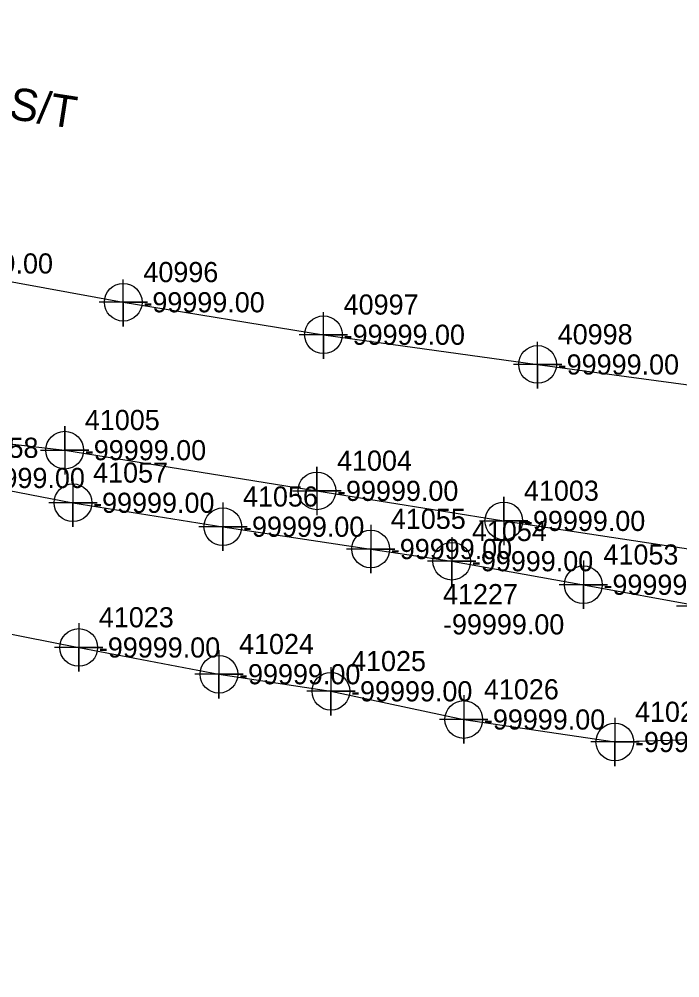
# Model space of a CAD drawing. Extents: x 2083698 to 2094313, y 743246 to 752873.
# Drawn here: x 2090946 to 2091028, y 744162 to 744281 of the extents above; entities that cross this region are included whole.
import ezdxf

# ---------------------------------------------------------------- set-up
doc = ezdxf.new("R2010")
doc.units = 0
for name, color, linetype in [('COGO Default Chain', 7, 'Continuous'), ('COGO Default Curve', 7, 'Continuous'), ('COGO Default Point Number', 7, 'Continuous'), ('Default Symbol CELL', 7, 'Continuous'), ('Default Symbol Cogo Number', 7, 'Continuous'), ('Exist Property Line', 7, 'Continuous'), ('Exist Property Line Leader', 7, 'Continuous'), ('Exist Right of Way Line', 7, 'Continuous'), ('Exist Right of Way Line Leader', 7, 'Continuous'), ('Exist Right of Way Line Text', 7, 'Continuous'), ('Exist Utilities Gas UG Line SUE LOS B', 7, 'Continuous'), ('Exist Utilities Power Joint Use Telephone Cogo Elevation', 7, 'Continuous'), ('Exist Utilities Power Joint Use Telephone Cogo Number', 7, 'Continuous'), ('Exist Utilities Telephone UG Conduit SUE LOS B', 7, 'Continuous'), ('Exist Utilities Telephone UG Conduit SUE LOS B Text', 7, 'Continuous'), ('Exist Utilities TV UG Cable SUE LOS B', 7, 'Continuous'), ('Exist Utilities Water UG Line SUE LOS B', 7, 'Continuous'), ('Old_Level_20', 7, 'Continuous'), ('Scratch_Level_2', 7, 'Continuous')]:
    doc.layers.add(name, color=color, linetype=linetype)

msp = doc.modelspace()

# ---------------------------------------------------------------- linework, layer by layer
at = {"layer": 'COGO Default Curve'}
for points in [[(2090948.61, 744227.45), (2090954.61, 744227.45), (2090951.61, 744227.45), (2090951.61, 744230.45), (2090951.61, 744224.45)], [(2090979.91, 744222.4), (2090985.91, 744222.4), (2090982.91, 744222.4), (2090982.91, 744225.4), (2090982.91, 744219.4)], [(2091003.11, 744218.67), (2091009.11, 744218.67), (2091006.11, 744218.67), (2091006.11, 744221.67), (2091006.11, 744215.67)]]:
    msp.add_lwpolyline(points, dxfattribs=at)
for centre in [(2090951.61, 744227.45), (2090982.91, 744222.4), (2091006.11, 744218.67)]:
    msp.add_circle(centre, 2.34, dxfattribs=at)
at = {"layer": 'COGO Default Point Number'}
for points in [[(2090952.64, 744223.92), (2090952.64, 744217.92), (2090952.64, 744220.92), (2090955.64, 744220.92), (2090949.64, 744220.92)], [(2090971.24, 744220.95), (2090971.24, 744214.95), (2090971.24, 744217.95), (2090974.24, 744217.95), (2090968.24, 744217.95)], [(2090989.59, 744218.18), (2090989.59, 744212.18), (2090989.59, 744215.18), (2090992.59, 744215.18), (2090986.59, 744215.18)], [(2090999.65, 744216.67), (2090999.65, 744210.67), (2090999.65, 744213.67), (2091002.65, 744213.67), (2090996.65, 744213.67)], [(2091015.98, 744213.75), (2091015.98, 744207.75), (2091015.98, 744210.75), (2091018.98, 744210.75), (2091012.98, 744210.75)], [(2091030.53, 744211.08), (2091030.53, 744205.08), (2091030.53, 744208.08), (2091033.53, 744208.08), (2091027.53, 744208.08)]]:
    msp.add_lwpolyline(points, dxfattribs=at)
for centre in [(2090952.64, 744220.92), (2090971.24, 744217.95), (2090989.59, 744215.18), (2090999.65, 744213.67), (2091015.98, 744210.75)]:
    msp.add_circle(centre, 2.34, dxfattribs=at)
at = {"layer": 'Exist Property Line Leader'}
for points in [[(2090953.35, 744205.96), (2090953.35, 744199.96), (2090953.35, 744202.96), (2090956.35, 744202.96), (2090950.35, 744202.96)], [(2090970.75, 744202.64), (2090970.75, 744196.64), (2090970.75, 744199.64), (2090973.75, 744199.64), (2090967.75, 744199.64)], [(2090984.65, 744200.52), (2090984.65, 744194.52), (2090984.65, 744197.52), (2090987.65, 744197.52), (2090981.65, 744197.52)], [(2091001.14, 744197.02), (2091001.14, 744191.02), (2091001.14, 744194.02), (2091004.14, 744194.02), (2090998.14, 744194.02)], [(2091019.89, 744194.23), (2091019.89, 744188.23), (2091019.89, 744191.23), (2091022.89, 744191.23), (2091016.89, 744191.23)]]:
    msp.add_lwpolyline(points, dxfattribs=at)
for centre in [(2090953.35, 744202.96), (2090970.75, 744199.64), (2090984.65, 744197.52), (2091001.14, 744194.02), (2091019.89, 744191.23)]:
    msp.add_circle(centre, 2.34, dxfattribs=at)
at = {"layer": 'Exist Right of Way Line Text'}
for points in [[(2090958.84, 744248.62), (2090958.88, 744242.81), (2090958.86, 744245.81), (2090961.88, 744245.81), (2090955.88, 744245.81)], [(2090983.7, 744244.59), (2090983.73, 744238.78), (2090983.72, 744241.78), (2090986.73, 744241.78), (2090980.73, 744241.78)], [(2091010.27, 744240.9), (2091010.3, 744235.09), (2091010.28, 744238.09), (2091013.3, 744238.09), (2091007.3, 744238.09)]]:
    msp.add_lwpolyline(points, dxfattribs=at)
for centre in [(2090958.88, 744245.81), (2090983.73, 744241.78), (2091010.3, 744238.09)]:
    msp.add_circle(centre, 2.34, dxfattribs=at)
at = {"layer": 'Exist Utilities Gas UG Line SUE LOS B'}
msp.add_lwpolyline([(2090887.1, 744216.55), (2090893.74, 744220.87), (2090904.63, 744227.41), (2090914.25, 744231.98), (2090921.79, 744230.87), (2090951.61, 744227.45), (2090982.91, 744222.4), (2091006.11, 744218.67), (2091032.84, 744214.64), (2091062.39, 744210.41)], dxfattribs=at)
at = {"layer": 'Exist Utilities Telephone UG Conduit SUE LOS B'}
msp.add_lwpolyline([(2090761.33, 744280.95), (2090790.58, 744276.26), (2090815.95, 744271.76), (2090834.09, 744268.77), (2090849.38, 744265.61), (2090851.07, 744265.88), (2090863.51, 744263.64), (2090890.48, 744258.56), (2090908.81, 744255.19), (2090932.6, 744250.63), (2090958.88, 744245.81), (2090983.73, 744241.78), (2091010.3, 744238.09), (2091038.2, 744234.3), (2091073.49, 744229.01)], dxfattribs=at)
at = {"layer": 'Exist Utilities TV UG Cable SUE LOS B'}
msp.add_lwpolyline([(2090896.15, 744214.15), (2090908.19, 744211.59), (2090922.76, 744209.01), (2090953.35, 744202.96), (2090970.75, 744199.64), (2090984.65, 744197.52), (2091001.14, 744194.02), (2091019.89, 744191.23), (2091033.34, 744191.67), (2091043.29, 744191.48), (2091051.87, 744190.21), (2091072.84, 744187.44), (2091084.64, 744185.87), (2091092.58, 744179.23), (2091145.19, 744165.4), (2091177.79, 744161.95)], dxfattribs=at)
at = {"layer": 'Exist Utilities Water UG Line SUE LOS B'}
msp.add_lwpolyline([(2090862.79, 744236.66), (2090872.93, 744235.2), (2090887.27, 744232.6), (2090899.38, 744230.78), (2090910.41, 744228.54), (2090920.13, 744226.6), (2090936.56, 744224), (2090952.64, 744220.92), (2090971.24, 744217.95), (2090989.59, 744215.18), (2090999.65, 744213.67), (2091015.98, 744210.75), (2091030.53, 744208.08), (2091045.41, 744205.35), (2091055.93, 744203.13)], dxfattribs=at)

# ---------------------------------------------------------------- texts
at = {"layer": 'COGO Default Chain'}
for p in [(2090954.11, 744226.2), (2090985.41, 744221.15), (2091008.61, 744217.42)]:
    msp.add_text('-99999.00', height=2.5, dxfattribs=at).set_placement(p)
at = {"layer": 'Default Symbol CELL'}
for s, p in [('41023', (2090955.85, 744205.46)), ('41024', (2090973.25, 744202.14)), ('41025', (2090987.15, 744200.02)), ('41026', (2091003.64, 744196.52)), ('41027', (2091022.39, 744193.73))]:
    msp.add_text(s, height=2.5, dxfattribs=at).set_placement(p)
at = {"layer": 'Default Symbol Cogo Number'}
for p in [(2090955.85, 744201.71), (2090973.25, 744198.39), (2090987.15, 744196.27), (2091003.64, 744192.77), (2091022.39, 744189.98)]:
    msp.add_text('-99999.00', height=2.5, dxfattribs=at).set_placement(p)
at = {"layer": 'Exist Property Line'}
for p in [(2090939.06, 744222.75), (2090955.14, 744219.67), (2090973.74, 744216.7), (2090992.09, 744213.93), (2091002.15, 744212.42), (2091018.48, 744209.5)]:
    msp.add_text('-99999.00', height=2.5, dxfattribs=at).set_placement(p)
at = {"layer": 'Exist Right of Way Line'}
for s, p in [('41058', (2090939.06, 744226.5)), ('41057', (2090955.14, 744223.42)), ('41056', (2090973.74, 744220.45)), ('41055', (2090992.09, 744217.68)), ('41054', (2091002.15, 744216.17)), ('41053', (2091018.48, 744213.25))]:
    msp.add_text(s, height=2.5, dxfattribs=at).set_placement(p)
at = {"layer": 'Exist Right of Way Line Leader'}
for s, p in [('40996', (2090961.38, 744248.31)), ('40997', (2090986.23, 744244.28)), ('40998', (2091012.8, 744240.59))]:
    msp.add_text(s, height=2.5, dxfattribs=at).set_placement(p)
at = {"layer": 'Exist Utilities Power Joint Use Telephone Cogo Elevation'}
msp.add_text('-99999.00', height=2.5, dxfattribs=at).set_placement((2090998.56, 744204.58))
at = {"layer": 'Exist Utilities Power Joint Use Telephone Cogo Number'}
msp.add_text('41227', height=2.5, dxfattribs=at).set_placement((2090998.56, 744208.33))
at = {"layer": 'Exist Utilities Telephone UG Conduit SUE LOS B Text'}
msp.add_text('AT&T Corp., Unk. S/T', height=4, rotation=351.1658, dxfattribs=at).set_placement((2090901.37, 744275.32))
at = {"layer": 'Old_Level_20'}
for s, p in [('41005', (2090954.11, 744229.95)), ('41004', (2090985.41, 744224.9)), ('41003', (2091008.61, 744221.17))]:
    msp.add_text(s, height=2.5, dxfattribs=at).set_placement(p)
at = {"layer": 'Scratch_Level_2'}
for p in [(2090935.1, 744249.38), (2090961.38, 744244.56), (2090986.23, 744240.53), (2091012.8, 744236.84)]:
    msp.add_text('-99999.00', height=2.5, dxfattribs=at).set_placement(p)

doc.saveas('drawing.dxf')
